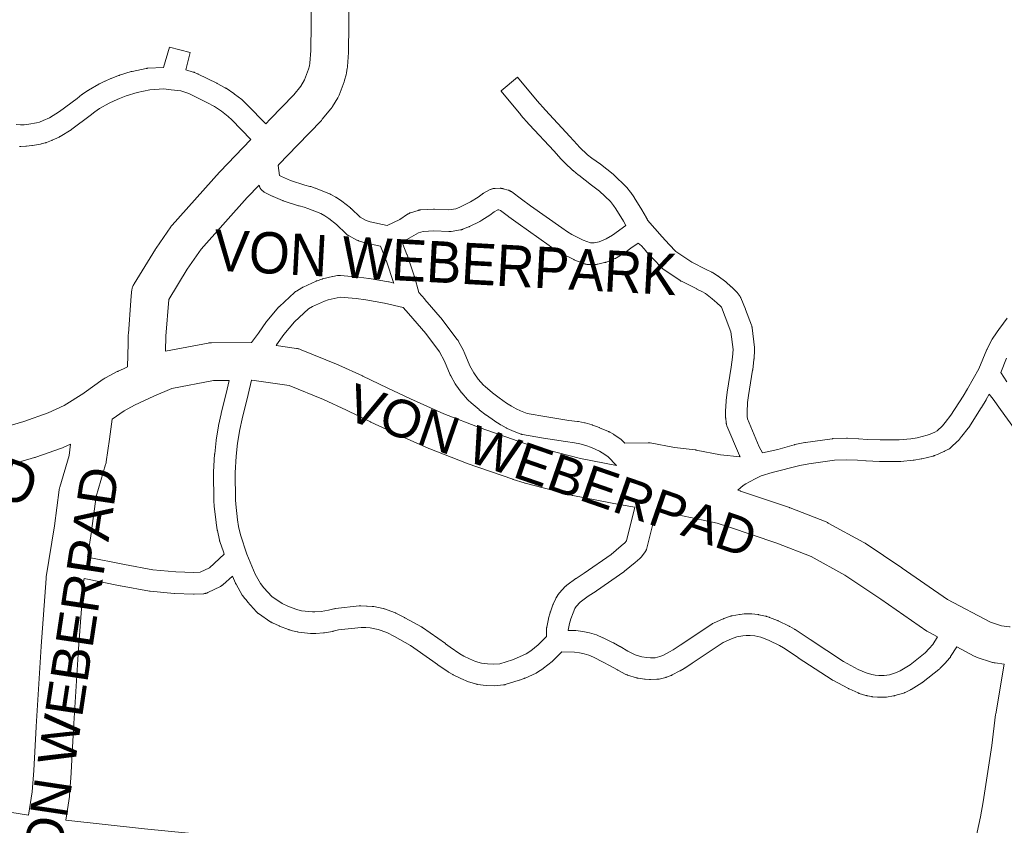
# Paper-space layout 'Layout1' of a CAD drawing. Header units: metres. Extents: x 123097 to 144122, y 392739 to 407589.
# Tile 383 of 510: x 133957 to 134141, y 399223 to 399373. Entities that reach past the tile are written whole.
import ezdxf
from ezdxf.enums import TextEntityAlignment as Align

# ---------------------------------------------------------------- set-up
doc = ezdxf.new("R2010")
doc.units = ezdxf.units.M
doc.header["$MEASUREMENT"] = 0
for name, color, linetype, lineweight in [('gs-anno-wegen algemeen tekst', 7, 'Continuous', 0), ('gs-knt-aanvullende hoofdweg', 7, 'Continuous', 0), ('gs-knt-fietspaden', 7, 'Continuous', 0), ('gs-knt-paden', 7, 'Continuous', 0)]:
    doc.layers.add(name, color=color, linetype=linetype, lineweight=lineweight)
doc.styles.add('Style-Arial', font='arial.ttf')

psp = doc.layouts.get("Layout1")

# ---------------------------------------------------------------- linework, layer by layer
at = {"layer": 'gs-knt-aanvullende hoofdweg', "color": 7, "linetype": 'Continuous', "flags": 128}
for points in [[(133873.769, 399240.4), (133878.961, 399239.366), (133900.979, 399234.979), (133937.49, 399228.511), (133958.832, 399225.13)], [(133965.791, 399224.201), (133980.457, 399222.587), (134049.901, 399215.733), (134134.498, 399210.856)]]:
    psp.add_lwpolyline(points, dxfattribs=at)
at = {"layer": 'gs-knt-fietspaden', "color": 7, "linetype": 'Continuous', "flags": 128}
for points in [[(134003.033, 399353.908), (134003.875, 399354.785), (134008.25, 399359.336), (134009.589, 399360.963), (134010.251, 399362.087), (134011.027, 399364.095), (134011.197, 399364.71), (134011.28, 399365.223), (134011.421, 399367.557), (134011.611, 399382.242)], [(134018.631, 399382.208), (134018.44, 399367.383), (134018.434, 399367.216), (134018.277, 399364.625), (134018.268, 399364.509), (134018.255, 399364.394), (134018.238, 399364.279), (134018.097, 399363.403), (134018.075, 399363.276), (134018.047, 399363.15), (134018.015, 399363.025), (134017.747, 399362.056), (134017.714, 399361.945), (134017.678, 399361.835), (134017.638, 399361.726), (134016.695, 399359.287), (134016.64, 399359.155), (134016.581, 399359.024), (134016.516, 399358.897), (134016.446, 399358.772), (134015.498, 399357.164), (134015.427, 399357.047), (134015.35, 399356.933), (134015.269, 399356.822), (134015.184, 399356.715), (134013.584, 399354.77), (134013.496, 399354.668), (134013.405, 399354.569), (134008.937, 399349.921), (134005.472, 399346.313), (134005.332, 399346.167)], [(133969.118, 399303.763), (133969.186, 399303.811), (133972.761, 399306.341), (133972.886, 399306.425), (133973.014, 399306.504), (133973.146, 399306.577), (133975.374, 399307.756), (133975.455, 399307.798), (133975.536, 399307.837), (133976.517, 399308.293), (133977.287, 399308.652), (133977.381, 399312.977), (133977.417, 399314.592), (133977.42, 399314.685), (133977.426, 399314.778), (133977.894, 399321.01), (133978.009, 399322.539), (133978.025, 399322.705), (133978.05, 399322.869), (133978.082, 399323.033), (133978.121, 399323.194), (133978.169, 399323.354), (133978.223, 399323.511), (133978.286, 399323.665), (133978.355, 399323.817), (133978.432, 399323.965), (133978.515, 399324.108), (133982.481, 399330.587), (133982.535, 399330.672), (133982.59, 399330.755), (133985.342, 399334.725), (133985.426, 399334.841), (133985.515, 399334.954), (133985.609, 399335.062), (133994.39, 399344.899), (133994.475, 399344.991), (134000.247, 399351.007)], [(134001.8, 399342.485), (133999.584, 399340.176), (133990.989, 399330.548), (133988.417, 399326.837), (133984.946, 399321.167), (133984.433, 399314.348), (133984.433, 399314.345), (133984.433, 399314.341)], [(133984.433, 399314.341), (133984.372, 399311.562), (133992.283, 399313.063), (133992.442, 399313.09), (133992.602, 399313.109), (133992.763, 399313.121), (133992.924, 399313.125), (134000.389, 399313.154)], [(134004.982, 399312.591), (134008.799, 399312.061), (134008.942, 399312.038), (134009.085, 399312.009), (134009.226, 399311.974), (134009.366, 399311.933), (134009.504, 399311.887), (134009.64, 399311.835), (134016.528, 399309.03), (134016.661, 399308.972), (134021.056, 399306.967), (134021.149, 399306.923), (134025.658, 399304.704), (134030.033, 399302.654), (134036.24, 399299.901), (134042.98, 399297.256), (134051.346, 399294.349), (134053.271, 399293.722), (134061.696, 399291.548), (134068.432, 399290.255)], [(133996.216, 399306.118), (133993.274, 399306.106), (133985.528, 399304.636), (133982.187, 399303.191), (133978.578, 399301.509), (133976.63, 399300.479), (133974.408, 399298.907)], [(134071.841, 399282.514), (134069.289, 399282.944), (134069.21, 399282.958), (134060.264, 399284.675), (134060.156, 399284.697), (134060.049, 399284.723), (134051.411, 399286.952), (134051.306, 399286.981), (134051.201, 399287.013), (134049.14, 399287.684), (134049.075, 399287.706), (134040.61, 399290.647), (134040.48, 399290.696), (134033.605, 399293.394), (134033.464, 399293.452), (134027.154, 399296.251), (134027.088, 399296.282), (134022.649, 399298.362), (134022.588, 399298.391), (134018.095, 399300.602), (134013.813, 399302.556), (134007.399, 399305.168), (134000.442, 399306.134), (134000.41, 399306.134)], [(133944.825, 399296.891), (133946.947, 399296.756), (133949.125, 399296.811), (133953.332, 399297.287), (133955.818, 399297.855), (133957.927, 399298.452), (133962.488, 399300.068), (133965.437, 399301.431), (133969.112, 399303.759)], [(133969.112, 399303.759), (133969.115, 399303.761), (133969.118, 399303.763)], [(133969.112, 399303.759), (133969.115, 399303.761), (133969.118, 399303.763)], [(133974.408, 399298.907), (133973.889, 399295.184), (133973.295, 399290.925), (133973.267, 399290.756), (133973.231, 399290.587), (133973.187, 399290.421), (133971.449, 399284.503), (133970.59, 399278.078), (133970.578, 399277.997), (133969.821, 399273.189)], [(133958.832, 399225.13), (133959.473, 399229.48), (133959.787, 399233.46), (133960.215, 399241.599), (133960.217, 399241.636), (133961.159, 399256.572), (133961.162, 399256.612), (133962.104, 399269.24), (133962.117, 399269.383), (133962.137, 399269.525), (133963.637, 399279.049), (133964.526, 399285.699), (133964.546, 399285.831), (133964.572, 399285.963), (133964.602, 399286.094), (133964.637, 399286.223), (133966.378, 399292.151), (133966.674, 399294.269), (133965.285, 399293.628), (133965.137, 399293.563), (133964.985, 399293.506), (133960.165, 399291.798), (133960.058, 399291.761), (133959.95, 399291.729), (133957.645, 399291.076), (133957.558, 399291.052), (133957.47, 399291.031), (133954.704, 399290.399)], [(134091.031, 399285.656), (134091.447, 399285.523), (134091.502, 399285.505), (134100.637, 399282.422), (134100.718, 399282.393), (134100.799, 399282.362), (134107.473, 399279.737), (134107.61, 399279.68), (134107.744, 399279.617), (134107.875, 399279.549), (134114.489, 399275.923), (134114.623, 399275.846), (134114.752, 399275.763), (134121.608, 399271.181), (134121.65, 399271.152), (134130.108, 399265.319), (134138.129, 399261.087), (134140.208, 399260.406), (134141.669, 399260.217), (134141.766, 399260.212)], [(134128.273, 399258.35), (134126.649, 399259.206), (134126.527, 399259.273), (134126.409, 399259.345), (134126.293, 399259.422), (134117.685, 399265.359), (134110.98, 399269.841), (134104.696, 399273.286), (134098.31, 399275.798), (134089.285, 399278.844), (134087.184, 399279.514), (134084.57, 399280.077), (134081.053, 399280.827), (134075.809, 399281.812)], [(133969.194, 399269.214), (133969.094, 399268.575), (133968.164, 399256.11), (133967.224, 399241.212), (133966.795, 399233.046), (133966.789, 399232.954), (133966.462, 399228.81), (133966.451, 399228.692), (133966.436, 399228.575), (133965.791, 399224.201)], [(134140.674, 399253.268), (134138.981, 399253.486), (134138.818, 399253.511), (134138.656, 399253.543), (134138.495, 399253.584), (134138.337, 399253.632), (134135.661, 399254.509), (134135.521, 399254.558), (134135.384, 399254.613), (134135.249, 399254.673), (134135.116, 399254.74), (134131.839, 399256.468)], [(134135.05, 399219.096), (134136.242, 399224.783), (134136.755, 399227.592), (134138.363, 399238.066), (134139.092, 399243.843), (134139.113, 399243.985), (134140.674, 399253.268)]]:
    psp.add_lwpolyline(points, dxfattribs=at)
at = {"layer": 'gs-knt-paden', "color": 7, "linetype": 'Continuous', "flags": 128}
for points in [[(133956.54, 399353.8), (133957.33, 399353.704), (133957.999, 399353.744), (133958.908, 399353.856), (133960.301, 399354.102), (133960.84, 399354.239), (133961.561, 399354.521), (133962.701, 399355.054), (133964.575, 399356.206), (133967.857, 399358.654), (133968.767, 399359.368), (133968.822, 399359.41), (133968.879, 399359.45), (133969.857, 399360.114), (133969.918, 399360.154), (133969.98, 399360.191), (133971.911, 399361.307), (133971.981, 399361.346), (133972.052, 399361.381), (133973.065, 399361.864), (133973.132, 399361.895), (133974.189, 399362.352), (133974.247, 399362.376), (133975.621, 399362.92), (133975.693, 399362.947), (133975.765, 399362.971), (133977.952, 399363.649), (133978.015, 399363.667), (133978.08, 399363.684), (133978.145, 399363.698), (133980.763, 399364.233), (133980.859, 399364.251), (133980.956, 399364.263), (133981.053, 399364.271), (133983.994, 399364.434), (133985.073, 399368.187, -0.3622637), (133985.084, 399368.194), (133988.966, 399367.225, -0.3679853), (133988.973, 399367.214), (133988.159, 399363.951), (133989.534, 399363.566), (133989.607, 399363.544), (133989.679, 399363.519), (133989.75, 399363.491), (133990.317, 399363.26), (133990.384, 399363.232), (133990.45, 399363.201), (133993.905, 399361.492), (133993.975, 399361.455), (133995.474, 399360.639), (133995.556, 399360.592), (133995.632, 399360.543), (133995.636, 399360.541), (133995.638, 399360.538)], [(134005.332, 399346.167), (134005.598, 399344.276), (134005.964, 399344.093), (134007.655, 399343.376), (134010.331, 399342.51), (134011.263, 399342.269), (134011.34, 399342.247), (134011.416, 399342.223), (134012.23, 399341.942), (134012.305, 399341.914), (134014.92, 399340.893), (134015.01, 399340.856), (134015.098, 399340.814), (134015.184, 399340.767), (134016.123, 399340.232), (134016.175, 399340.202), (134016.227, 399340.169), (134017.065, 399339.622), (134017.139, 399339.572), (134017.21, 399339.518), (134018.81, 399338.257), (134018.865, 399338.212), (134018.918, 399338.165), (134018.97, 399338.117), (134020.615, 399336.511), (134021.782, 399335.891), (134022.483, 399335.65), (134025.698, 399334.966), (134028.06, 399336.083), (134029.456, 399337.067), (134029.529, 399337.116), (134029.604, 399337.162), (134029.682, 399337.205), (134029.761, 399337.244), (134029.841, 399337.28), (134029.923, 399337.312), (134030.007, 399337.34), (134031.443, 399337.795), (134031.526, 399337.82), (134031.611, 399337.84), (134031.696, 399337.858), (134031.782, 399337.871), (134031.869, 399337.881), (134031.956, 399337.887), (134034.303, 399337.997), (134034.396, 399337.999), (134034.489, 399337.997), (134037.148, 399337.874), (134038.472, 399338.083), (134039.205, 399338.38), (134041.183, 399339.369), (134042.622, 399340.286), (134043.355, 399340.834), (134043.419, 399340.88), (134043.484, 399340.923), (134043.551, 399340.964), (134043.619, 399341.002), (134044.865, 399341.661), (134044.951, 399341.703), (134045.038, 399341.742), (134045.127, 399341.776), (134045.218, 399341.806), (134045.31, 399341.832), (134045.403, 399341.853), (134045.497, 399341.87), (134045.591, 399341.883), (134045.686, 399341.89), (134045.782, 399341.894), (134046.735, 399341.905), (134046.833, 399341.904), (134046.931, 399341.898), (134047.028, 399341.887), (134047.125, 399341.871), (134047.221, 399341.851), (134047.316, 399341.826), (134048.243, 399341.558), (134048.331, 399341.53), (134048.417, 399341.499), (134048.501, 399341.464), (134048.584, 399341.425), (134048.665, 399341.382), (134048.744, 399341.335), (134048.821, 399341.285), (134048.895, 399341.232), (134050.716, 399339.859), (134052.415, 399338.642), (134058.223, 399334.52), (134059.293, 399333.792), (134060.11, 399333.298), (134062.216, 399332.244), (134063.572, 399331.733), (134064.281, 399331.745), (134065.162, 399331.941), (134066.468, 399332.477), (134067.677, 399333.196), (134070.178, 399334.987), (134069.696, 399335.81), (134068.309, 399338.067), (134067.84, 399338.73), (134067.269, 399339.43), (134065.276, 399341.385), (134063.736, 399342.515), (134061.37, 399344.334), (134061.302, 399344.388), (134060.387, 399345.152), (134060.335, 399345.197), (134060.285, 399345.243), (134058.772, 399346.647), (134058.713, 399346.705), (134058.155, 399347.278), (134058.093, 399347.344), (134056.739, 399348.867), (134052.2, 399353.737), (134052.155, 399353.787), (134050.609, 399355.562), (134050.579, 399355.598), (134046.894, 399360.035, -0.3435378), (134046.895, 399360.047), (134049.974, 399362.604, -0.3435403), (134049.986, 399362.603), (134053.656, 399358.184), (134055.165, 399356.453), (134059.696, 399351.59), (134059.727, 399351.556), (134061.067, 399350.05), (134061.536, 399349.568), (134063.042, 399348.172), (134063.811, 399347.53), (134065.422, 399346.389), (134067.817, 399344.511), (134067.888, 399344.45), (134067.956, 399344.386), (134070.163, 399342.222), (134070.215, 399342.169), (134070.266, 399342.114), (134070.314, 399342.057), (134070.999, 399341.217), (134071.041, 399341.163), (134071.082, 399341.107), (134071.639, 399340.319), (134071.686, 399340.25), (134071.73, 399340.18), (134073.139, 399337.886), (134073.989, 399336.435), (134074.033, 399336.357), (134074.073, 399336.277), (134074.109, 399336.195), (134074.142, 399336.111), (134074.171, 399336.026), (134074.196, 399335.942), (134076.953, 399332.846), (134076.956, 399332.844), (134076.958, 399332.841)]]:
    psp.add_lwpolyline(points, format="xyb", dxfattribs=at)
for points in [[(134000.247, 399351.007), (133996.73, 399354.64), (133996.022, 399355.307), (133994.808, 399356.25), (133993.467, 399357.154), (133992.087, 399357.906), (133988.733, 399359.565), (133988.34, 399359.725), (133987.188, 399360.048), (133985.432, 399360.253), (133984.054, 399360.412), (133981.423, 399360.265), (133979.047, 399359.78), (133977.03, 399359.154), (133975.756, 399358.65), (133974.762, 399358.22), (133973.854, 399357.787), (133972.055, 399356.747), (133971.194, 399356.163), (133970.32, 399355.477), (133970.281, 399355.447), (133966.907, 399352.93), (133966.834, 399352.878), (133966.758, 399352.829), (133964.709, 399351.569), (133964.643, 399351.53), (133964.575, 399351.494), (133964.507, 399351.46), (133963.202, 399350.851), (133963.143, 399350.824), (133963.083, 399350.8), (133962.186, 399350.449), (133962.108, 399350.421), (133962.03, 399350.396), (133961.951, 399350.374), (133961.22, 399350.188), (133961.147, 399350.171), (133961.074, 399350.157), (133959.557, 399349.889), (133959.505, 399349.88), (133959.454, 399349.873), (133958.429, 399349.746), (133958.365, 399349.739), (133958.3, 399349.735), (133957.385, 399349.681), (133957.295, 399349.677), (133957.205, 399349.678), (133957.115, 399349.683)], [(133995.638, 399360.538), (133997.112, 399359.546), (133997.167, 399359.507), (133997.221, 399359.466), (133998.564, 399358.423), (133998.637, 399358.363), (133998.707, 399358.3), (133999.519, 399357.536), (133999.586, 399357.47), (134003.033, 399353.908)], [(134000.389, 399313.154), (134001.672, 399314.933), (134003.175, 399317.086), (134003.213, 399317.137), (134003.214, 399317.14), (134003.217, 399317.143), (134003.256, 399317.194), (134003.299, 399317.245), (134005.442, 399319.738), (134005.493, 399319.795), (134005.546, 399319.85), (134005.602, 399319.903), (134008.424, 399322.511), (134008.484, 399322.565), (134008.546, 399322.615), (134008.61, 399322.664), (134008.676, 399322.71), (134008.744, 399322.752), (134009.787, 399323.387), (134009.862, 399323.43), (134009.938, 399323.47), (134010.016, 399323.506), (134012.414, 399324.611), (134012.504, 399324.648), (134012.596, 399324.68), (134013.486, 399324.972), (134013.566, 399324.996), (134013.646, 399325.017), (134015.451, 399325.446), (134015.524, 399325.461), (134016.416, 399325.639), (134016.511, 399325.655), (134016.607, 399325.667), (134016.704, 399325.674), (134016.801, 399325.677), (134016.897, 399325.675), (134016.994, 399325.668), (134020.31, 399325.358), (134020.396, 399325.348), (134022.276, 399325.09), (134022.331, 399325.082), (134025.9, 399324.492), (134025.976, 399324.478), (134026.051, 399324.461), (134026.917, 399324.249), (134026.881, 399324.381), (134025.601, 399328.143), (134024.457, 399331.12), (134021.526, 399331.744), (134021.447, 399331.763), (134021.369, 399331.784), (134021.292, 399331.809), (134020.326, 399332.141), (134020.252, 399332.168), (134020.179, 399332.198), (134020.107, 399332.231), (134020.036, 399332.267), (134018.475, 399333.096), (134018.392, 399333.143), (134018.311, 399333.193), (134018.233, 399333.248), (134018.157, 399333.306), (134018.084, 399333.367), (134018.014, 399333.432), (134016.238, 399335.165), (134014.792, 399336.305), (134014.08, 399336.77), (134013.321, 399337.202), (134010.88, 399338.155), (134010.18, 399338.397), (134009.267, 399338.633), (134009.209, 399338.649), (134009.151, 399338.667), (134006.307, 399339.587), (134006.234, 399339.612), (134006.162, 399339.64), (134004.391, 399340.391), (134004.325, 399340.42), (134004.261, 399340.45), (134002.856, 399341.154), (134002.77, 399341.199), (134002.686, 399341.249), (134002.605, 399341.302), (134002.527, 399341.36), (134002.451, 399341.421), (134002.379, 399341.486), (134002.31, 399341.554), (134002.244, 399341.626), (134002.182, 399341.7), (134002.123, 399341.778), (134002.068, 399341.858), (134002.017, 399341.941), (134001.971, 399342.026), (134001.928, 399342.113), (134001.89, 399342.203), (134001.856, 399342.294), (134001.826, 399342.386), (134001.801, 399342.48), (134001.8, 399342.485)], [(134046.769, 399337.8), (134046.485, 399337.882), (134046.315, 399337.88), (134045.637, 399337.522), (134044.782, 399336.894), (134043.325, 399335.96), (134042.954, 399335.754), (134041.007, 399334.78), (134040.935, 399334.745), (134040.862, 399334.714), (134039.767, 399334.271), (134039.682, 399334.238), (134039.595, 399334.21), (134039.506, 399334.186), (134039.417, 399334.165), (134039.327, 399334.149), (134037.574, 399333.872), (134037.493, 399333.861), (134037.412, 399333.853), (134037.33, 399333.848), (134037.249, 399333.847), (134037.168, 399333.849), (134034.398, 399333.977), (134032.407, 399333.883), (134031.517, 399333.602), (134028.473, 399331.851), (134028.608, 399331.483), (134029.36, 399329.569), (134029.392, 399329.482), (134030.707, 399325.616), (134030.726, 399325.557), (134030.743, 399325.497), (134031.565, 399322.477), (134032.672, 399321.26), (134032.712, 399321.215), (134035.959, 399317.423), (134036.006, 399317.367), (134036.05, 399317.308), (134038.732, 399313.761), (134038.782, 399313.694), (134038.83, 399313.624), (134038.874, 399313.553), (134038.915, 399313.48), (134039.939, 399311.553), (134039.978, 399311.474), (134040.013, 399311.394), (134041.083, 399308.828), (134041.809, 399307.526), (134042.649, 399306.349), (134043.602, 399305.261), (134043.912, 399304.978), (134045.333, 399303.807), (134046.544, 399302.872), (134047.941, 399301.88), (134048.848, 399301.304), (134049.735, 399300.815), (134050.535, 399300.457), (134051.775, 399299.963), (134055.425, 399299.335), (134059.552, 399298.673), (134061.166, 399298.473), (134061.242, 399298.462), (134061.317, 399298.448), (134062.46, 399298.217), (134062.534, 399298.201), (134062.607, 399298.182), (134063.877, 399297.824), (134063.952, 399297.801), (134064.027, 399297.775), (134065.17, 399297.354), (134065.223, 399297.334), (134065.275, 399297.312), (134066.942, 399296.589), (134067.013, 399296.557), (134067.083, 399296.521), (134067.151, 399296.483), (134067.858, 399296.073), (134067.92, 399296.035), (134067.982, 399295.995), (134069.225, 399295.146), (134069.292, 399295.098), (134069.358, 399295.047), (134069.421, 399294.993), (134069.482, 399294.937), (134069.541, 399294.878), (134069.953, 399294.449), (134074.291, 399294.502), (134074.372, 399294.501), (134074.453, 399294.497), (134074.533, 399294.49), (134074.613, 399294.48), (134074.693, 399294.466), (134079.259, 399293.594), (134083.102, 399293.166), (134083.179, 399293.155), (134083.256, 399293.142), (134087.821, 399292.27), (134091.438, 399291.867), (134091.41, 399291.918), (134091.378, 399291.979), (134091.348, 399292.042), (134091.32, 399292.106), (134089.013, 399297.644), (134088.978, 399297.732), (134088.948, 399297.821), (134088.922, 399297.912), (134088.901, 399298.004), (134088.884, 399298.097), (134088.871, 399298.19), (134088.77, 399299.079), (134088.763, 399299.155), (134088.758, 399299.23), (134088.757, 399299.306), (134088.757, 399300.285), (134088.759, 399300.373), (134088.837, 399302.242), (134088.843, 399302.331), (134088.853, 399302.419), (134089.045, 399303.855), (134089.053, 399303.91), (134089.815, 399308.613), (134090.042, 399310.461), (134090.139, 399311.895), (134089.733, 399315.183), (134088.689, 399317.932), (134087.959, 399319.732), (134087.837, 399319.887), (134087.106, 399320.599), (134086.276, 399321.304), (134084.997, 399322.292), (134084.354, 399322.704), (134083.409, 399323.144), (134083.362, 399323.167), (134080.518, 399324.583), (134080.436, 399324.626), (134080.355, 399324.674), (134080.277, 399324.724), (134077.065, 399326.928), (134076.999, 399326.975), (134076.934, 399327.025), (134076.872, 399327.078), (134076.812, 399327.133), (134076.754, 399327.191), (134075.321, 399328.68), (134075.288, 399328.715), (134073.969, 399330.153), (134073.92, 399330.208), (134073.099, 399331.172), (134072.431, 399331.658), (134071.091, 399330.769), (134070.063, 399329.958), (134069.992, 399329.905), (134069.92, 399329.855), (134069.845, 399329.808), (134068.395, 399328.946), (134068.309, 399328.898), (134068.222, 399328.854), (134068.132, 399328.815), (134066.53, 399328.157), (134066.449, 399328.126), (134066.368, 399328.098), (134066.285, 399328.074), (134066.202, 399328.054), (134064.955, 399327.777), (134064.876, 399327.761), (134064.796, 399327.748), (134064.716, 399327.739), (134064.635, 399327.732), (134064.555, 399327.729), (134063.259, 399327.706), (134063.164, 399327.707), (134063.069, 399327.712), (134062.974, 399327.721), (134062.88, 399327.736), (134062.787, 399327.754), (134062.694, 399327.777), (134062.603, 399327.804), (134062.513, 399327.835), (134060.621, 399328.549), (134060.534, 399328.585), (134060.449, 399328.624), (134058.288, 399329.709), (134058.223, 399329.743), (134058.158, 399329.781), (134057.167, 399330.38), (134057.121, 399330.408), (134057.076, 399330.438), (134055.934, 399331.215), (134055.88, 399331.254), (134050.082, 399335.369), (134048.356, 399336.605), (134048.316, 399336.634), (134046.773, 399337.798), (134046.769, 399337.8)], [(134076.958, 399332.841), (134078.234, 399331.45), (134079.508, 399330.127), (134082.435, 399328.119), (134085.13, 399326.777), (134086.174, 399326.291), (134086.254, 399326.251), (134086.332, 399326.208), (134086.409, 399326.162), (134087.24, 399325.63), (134087.313, 399325.58), (134087.385, 399325.528), (134088.771, 399324.456), (134088.843, 399324.398), (134089.76, 399323.619), (134089.812, 399323.574), (134089.861, 399323.527), (134090.736, 399322.675), (134090.798, 399322.612), (134090.857, 399322.546), (134090.913, 399322.478), (134091.294, 399321.994), (134091.351, 399321.919), (134091.404, 399321.841), (134091.453, 399321.76), (134091.499, 399321.678), (134091.54, 399321.593), (134091.578, 399321.507), (134092.437, 399319.388), (134092.458, 399319.334), (134093.583, 399316.398), (134093.615, 399316.305), (134093.642, 399316.21), (134093.665, 399316.114), (134093.683, 399316.018), (134093.696, 399315.92), (134094.149, 399312.236), (134094.159, 399312.155), (134094.165, 399312.074), (134094.168, 399311.992), (134094.167, 399311.911), (134094.163, 399311.829), (134094.049, 399310.136), (134094.045, 399310.081), (134094.039, 399310.026), (134093.8, 399308.083), (134093.789, 399308.008), (134093.026, 399303.295), (134092.855, 399302.019), (134092.777, 399300.197), (134092.777, 399299.42), (134092.833, 399298.927), (134094.99, 399293.749), (134095.612, 399292.607), (134098.479, 399293.24), (134101.538, 399294.122), (134101.607, 399294.141), (134101.678, 399294.157), (134103.521, 399294.548), (134103.593, 399294.562), (134103.665, 399294.573), (134108.609, 399295.251), (134108.677, 399295.259), (134108.745, 399295.265), (134108.813, 399295.269), (134111.291, 399295.354), (134111.374, 399295.355), (134111.457, 399295.353), (134113.549, 399295.252), (134113.611, 399295.248), (134115.148, 399295.125), (134117.564, 399295.015), (134121.106, 399295.033), (134123.28, 399295.243), (134124.463, 399295.445), (134126.349, 399295.903), (134126.891, 399296.114), (134127.763, 399296.503), (134128.191, 399296.724), (134129.157, 399297.647), (134129.675, 399298.249), (134130.744, 399299.616), (134133.018, 399303.175), (134133.832, 399304.553), (134135.95, 399308.295), (134137.47, 399311.886), (134137.501, 399311.956), (134137.535, 399312.024), (134138.44, 399313.777), (134138.477, 399313.845), (134138.517, 399313.912), (134138.559, 399313.977), (134139.782, 399315.792), (134139.812, 399315.835), (134139.843, 399315.878), (134141.218, 399317.705)], [(134068.432, 399290.255), (134066.785, 399291.944), (134065.775, 399292.634), (134065.234, 399292.948), (134063.727, 399293.601), (134062.711, 399293.976), (134061.59, 399294.292), (134060.596, 399294.493), (134058.909, 399294.704), (134054.782, 399295.366), (134050.885, 399296.037), (134050.803, 399296.053), (134050.721, 399296.073), (134050.64, 399296.095), (134050.56, 399296.121), (134050.482, 399296.151), (134049.009, 399296.738), (134048.933, 399296.77), (134048.018, 399297.179), (134047.942, 399297.215), (134047.867, 399297.254), (134046.852, 399297.814), (134046.798, 399297.845), (134046.746, 399297.877), (134045.742, 399298.514), (134045.699, 399298.542), (134045.657, 399298.572), (134044.184, 399299.617), (134044.118, 399299.666), (134042.85, 399300.646), (134042.801, 399300.684), (134041.316, 399301.908), (134041.277, 399301.941), (134041.238, 399301.975), (134040.807, 399302.369), (134040.753, 399302.421), (134040.701, 399302.474), (134040.651, 399302.529), (134039.559, 399303.776), (134039.516, 399303.827), (134039.475, 399303.879), (134039.435, 399303.932), (134038.472, 399305.281), (134038.43, 399305.343), (134038.39, 399305.406), (134038.352, 399305.47), (134037.516, 399306.971), (134037.481, 399307.037), (134037.447, 399307.106), (134037.417, 399307.175), (134036.354, 399309.725), (134035.428, 399311.461), (134032.858, 399314.864), (134029.678, 399318.578), (134028.678, 399319.677), (134025.168, 399320.538), (134021.702, 399321.111), (134019.893, 399321.36), (134016.911, 399321.639), (134016.344, 399321.526), (134014.657, 399321.125), (134013.985, 399320.905), (134011.764, 399319.884), (134011.004, 399319.422), (134008.415, 399317.029), (134006.413, 399314.701), (134005.068, 399312.775), (134004.982, 399312.591)], [(134141.142, 399310.248), (134140.03, 399307.62), (134141.205, 399305.86)], [(133969.821, 399273.189), (133976.694, 399271.793), (133981.988, 399270.83), (133986.254, 399270.437), (133989.625, 399270.33), (133990.845, 399270.378), (133992.569, 399271.226), (133995.314, 399273.719), (133995.175, 399274.192), (133994.488, 399276.083), (133994.459, 399276.167), (133994.434, 399276.253), (133994.414, 399276.339), (133994.023, 399278.125), (133994.008, 399278.197), (133993.996, 399278.269), (133993.803, 399279.612), (133993.793, 399279.697), (133993.44, 399282.637), (133993.433, 399282.715), (133993.372, 399283.665), (133993.368, 399283.762), (133993.287, 399288.92), (133993.288, 399289.004), (133993.292, 399289.089), (133993.516, 399292.344), (133993.524, 399292.43), (133993.802, 399294.904), (133993.813, 399294.99), (133994.227, 399297.634), (133994.237, 399297.689), (133994.247, 399297.743), (133994.7, 399299.861), (133994.715, 399299.924), (133995.838, 399304.464), (133996.216, 399306.118)], [(134000.41, 399306.134), (133999.744, 399303.515), (133998.625, 399298.989), (133998.19, 399296.957), (133997.792, 399294.411), (133997.523, 399292.025), (133997.308, 399288.898), (133997.387, 399283.874), (133997.44, 399283.051), (133997.789, 399280.142), (133997.965, 399278.913), (133998.312, 399277.329), (133999.495, 399273.753), (133999.497, 399273.749)], [(134144.737, 399294.193), (134140.014, 399300.699), (134138.61, 399302.62), (134137.897, 399303.575), (134137.321, 399302.557), (134137.303, 399302.525), (134136.449, 399301.078), (134136.417, 399301.026), (134134.075, 399297.359), (134134.03, 399297.294), (134133.983, 399297.232), (134132.812, 399295.735), (134132.752, 399295.662), (134132.14, 399294.951), (134132.075, 399294.878), (134132.006, 399294.809), (134130.759, 399293.617), (134130.688, 399293.552), (134130.614, 399293.491), (134130.537, 399293.433), (134130.457, 399293.38), (134130.375, 399293.33), (134130.291, 399293.284), (134129.554, 399292.903), (134129.503, 399292.878), (134129.451, 399292.854), (134128.484, 399292.423), (134128.397, 399292.387), (134127.685, 399292.109), (134127.6, 399292.078), (134127.514, 399292.051), (134127.427, 399292.028), (134125.343, 399291.523), (134125.277, 399291.508), (134125.21, 399291.495), (134123.887, 399291.268), (134123.813, 399291.257), (134123.74, 399291.248), (134121.4, 399291.023), (134121.31, 399291.017), (134121.218, 399291.014), (134117.533, 399290.995), (134117.482, 399290.995), (134117.432, 399290.997), (134114.93, 399291.111), (134114.863, 399291.115), (134113.324, 399291.238), (134111.346, 399291.333), (134109.053, 399291.255), (134104.284, 399290.601), (134102.583, 399290.24), (134097.408, 399288.955), (134095.38, 399288.329), (134094.362, 399287.825), (134093.183, 399287.216), (134092.544, 399286.844), (134092.057, 399286.508), (134091.031, 399285.656)], [(133999.497, 399273.749), (134001.044, 399270.026), (134002.062, 399268.268), (134002.694, 399267.499), (134004.143, 399265.864), (134006.123, 399264.533), (134007.127, 399264.076), (134008.621, 399263.498), (134009.002, 399263.388), (134009.71, 399263.217), (134011.728, 399262.987), (134012.181, 399262.978), (134013.38, 399263.075), (134014.718, 399263.298), (134015.76, 399263.558), (134015.855, 399263.579), (134015.951, 399263.595), (134016.048, 399263.607), (134020.479, 399264.091), (134020.576, 399264.1), (134020.673, 399264.104), (134020.77, 399264.104), (134021.837, 399264.077), (134021.921, 399264.073), (134022.887, 399264.008), (134022.977, 399264), (134023.067, 399263.988), (134023.155, 399263.972), (134024.908, 399263.613), (134024.997, 399263.593), (134025.086, 399263.568), (134025.173, 399263.539), (134027.054, 399262.875), (134027.136, 399262.844), (134027.218, 399262.809), (134027.297, 399262.771), (134028.923, 399261.941), (134028.985, 399261.908), (134032.083, 399260.188), (134032.143, 399260.154), (134032.201, 399260.117), (134032.259, 399260.078), (134036.523, 399257.097), (134036.572, 399257.062), (134037.423, 399256.428), (134039.246, 399255.197), (134039.977, 399254.753), (134041.04, 399254.214), (134042.144, 399253.768), (134043.282, 399253.416), (134044.402, 399253.286), (134045.53, 399253.26), (134046.656, 399253.338), (134049.042, 399254.082), (134049.781, 399254.342), (134051.608, 399255.189), (134052.424, 399255.724), (134053.843, 399256.822), (134055.386, 399258.394), (134055.378, 399259.749), (134055.379, 399259.833), (134055.384, 399259.917), (134055.392, 399260.001), (134055.404, 399260.084), (134055.419, 399260.166), (134055.738, 399261.715), (134055.752, 399261.776), (134055.767, 399261.837), (134056.036, 399262.827), (134056.063, 399262.916), (134056.093, 399263.004), (134056.579, 399264.301), (134056.602, 399264.361), (134056.628, 399264.42), (134057.062, 399265.385), (134057.096, 399265.458), (134057.133, 399265.529), (134057.173, 399265.598), (134057.555, 399266.232), (134057.598, 399266.3), (134057.643, 399266.365), (134057.69, 399266.429), (134057.74, 399266.491), (134057.793, 399266.55), (134058.837, 399267.694), (134058.895, 399267.754), (134058.955, 399267.813), (134059.018, 399267.869), (134059.083, 399267.922), (134059.15, 399267.972), (134060.854, 399269.192), (134060.91, 399269.231), (134062.387, 399270.214), (134067.403, 399273.71), (134069.314, 399275.27), (134069.999, 399275.86), (134070.281, 399276.236), (134071.841, 399282.514)], [(134075.809, 399281.812), (134074.084, 399274.871), (134074.06, 399274.785), (134074.033, 399274.7), (134074.002, 399274.616), (134073.967, 399274.534), (134073.929, 399274.453), (134073.887, 399274.374), (134073.842, 399274.297), (134073.793, 399274.223), (134073.741, 399274.15), (134073.084, 399273.274), (134073.03, 399273.206), (134072.974, 399273.14), (134072.915, 399273.076), (134072.853, 399273.016), (134072.789, 399272.958), (134071.918, 399272.208), (134071.877, 399272.173), (134069.886, 399270.548), (134069.826, 399270.501), (134069.764, 399270.456), (134064.668, 399266.904), (134064.633, 399266.88), (134063.166, 399265.904), (134061.663, 399264.827), (134060.896, 399263.987), (134060.679, 399263.627), (134060.321, 399262.831), (134059.891, 399261.683), (134059.663, 399260.843), (134059.399, 399259.562), (134059.399, 399259.544), (134060.72, 399259.514), (134060.812, 399259.51), (134062.123, 399259.359), (134063.414, 399259.085), (134064.674, 399258.692), (134065.892, 399258.183), (134065.942, 399258.158), (134067.796, 399257.214), (134067.832, 399257.195), (134069.025, 399256.557), (134069.072, 399256.531), (134070.54, 399255.695), (134071.874, 399254.992), (134073.154, 399254.591), (134074.054, 399254.479), (134074.772, 399254.436), (134075.645, 399254.444), (134076.514, 399254.662), (134077.033, 399254.854), (134078.303, 399255.533), (134079.004, 399255.93), (134080.3, 399256.772), (134086.179, 399260.719), (134086.251, 399260.765), (134086.326, 399260.809), (134086.403, 399260.849), (134086.481, 399260.886), (134088.299, 399261.696), (134088.37, 399261.726), (134088.443, 399261.754), (134089.651, 399262.184), (134089.735, 399262.211), (134089.819, 399262.235), (134089.905, 399262.256), (134089.991, 399262.272), (134091.359, 399262.502), (134091.413, 399262.511), (134091.467, 399262.517), (134092.223, 399262.602), (134092.291, 399262.609), (134092.358, 399262.613), (134092.425, 399262.615), (134093.391, 399262.626), (134093.475, 399262.625), (134093.558, 399262.621), (134093.642, 399262.613), (134094.773, 399262.484), (134094.858, 399262.473), (134094.942, 399262.457), (134096.213, 399262.201), (134096.295, 399262.183), (134096.376, 399262.161), (134096.456, 399262.136), (134096.837, 399262.008), (134096.89, 399261.99), (134096.941, 399261.97), (134098.414, 399261.383), (134098.479, 399261.355), (134098.544, 399261.325), (134100.601, 399260.33), (134100.669, 399260.296), (134100.736, 399260.259), (134101.612, 399259.75), (134101.669, 399259.715), (134101.725, 399259.679), (134104.49, 399257.816), (134110.757, 399253.754), (134113.481, 399252.273), (134114.966, 399251.616), (134115.994, 399251.3), (134116.639, 399251.176), (134117.288, 399251.126), (134118.287, 399251.124), (134119.286, 399251.281), (134120.634, 399251.675), (134121.314, 399252.01), (134123.133, 399253.144), (134125.944, 399255.37), (134126.693, 399256.153), (134127.377, 399256.931), (134128.273, 399258.35)], [(134131.839, 399256.468), (134130.691, 399254.651), (134130.648, 399254.585), (134130.602, 399254.52), (134130.553, 399254.458), (134130.502, 399254.397), (134129.685, 399253.467), (134129.627, 399253.404), (134128.745, 399252.483), (134128.675, 399252.413), (134128.602, 399252.347), (134128.525, 399252.285), (134125.57, 399249.943), (134125.511, 399249.897), (134125.451, 399249.853), (134125.39, 399249.811), (134125.326, 399249.771), (134123.364, 399248.547), (134123.287, 399248.502), (134123.208, 399248.461), (134122.252, 399247.991), (134122.173, 399247.955), (134122.093, 399247.922), (134122.012, 399247.892), (134121.93, 399247.866), (134120.291, 399247.386), (134120.207, 399247.363), (134120.122, 399247.344), (134120.037, 399247.329), (134118.753, 399247.128), (134118.675, 399247.118), (134118.596, 399247.11), (134118.518, 399247.105), (134118.439, 399247.104), (134117.206, 399247.106), (134117.13, 399247.108), (134117.054, 399247.112), (134116.215, 399247.177), (134116.141, 399247.184), (134116.066, 399247.194), (134115.992, 399247.207), (134115.128, 399247.373), (134115.057, 399247.388), (134114.986, 399247.406), (134114.916, 399247.426), (134113.671, 399247.809), (134113.596, 399247.834), (134113.522, 399247.861), (134113.449, 399247.892), (134111.78, 399248.63), (134111.706, 399248.664), (134111.633, 399248.702), (134108.769, 399250.259), (134108.702, 399250.297), (134108.636, 399250.338), (134102.289, 399254.452), (134102.259, 399254.472), (134099.534, 399256.308), (134098.782, 399256.745), (134096.858, 399257.675), (134095.504, 399258.215), (134095.296, 399258.286), (134094.232, 399258.5), (134093.311, 399258.605), (134092.572, 399258.596), (134091.971, 399258.529), (134090.833, 399258.337), (134089.864, 399257.992), (134088.275, 399257.285), (134082.528, 399253.426), (134082.503, 399253.41), (134081.143, 399252.526), (134081.091, 399252.493), (134081.038, 399252.462), (134080.262, 399252.023), (134080.22, 399252), (134078.808, 399251.244), (134078.726, 399251.203), (134078.643, 399251.166), (134078.559, 399251.132), (134077.809, 399250.854), (134077.74, 399250.83), (134077.67, 399250.808), (134077.599, 399250.789), (134076.391, 399250.486), (134076.298, 399250.465), (134076.205, 399250.449), (134076.11, 399250.437), (134076.016, 399250.429), (134075.921, 399250.426), (134074.739, 399250.415), (134074.668, 399250.416), (134074.597, 399250.419), (134073.746, 399250.471), (134073.684, 399250.476), (134073.621, 399250.482), (134072.478, 399250.624), (134072.389, 399250.638), (134072.3, 399250.655), (134072.212, 399250.676), (134072.125, 399250.701), (134070.498, 399251.211), (134070.412, 399251.24), (134070.327, 399251.273), (134070.244, 399251.31), (134070.163, 399251.35), (134068.637, 399252.153), (134068.579, 399252.186), (134067.105, 399253.025), (134065.954, 399253.641), (134064.144, 399254.562), (134063.29, 399254.918), (134062.406, 399255.194), (134061.501, 399255.387), (134060.582, 399255.497), (134058.226, 399255.549), (134056.617, 399253.908), (134056.551, 399253.845), (134056.483, 399253.784), (134056.412, 399253.726), (134054.822, 399252.496), (134054.759, 399252.449), (134054.694, 399252.405), (134053.689, 399251.746), (134053.606, 399251.694), (134053.52, 399251.647), (134053.432, 399251.603), (134051.384, 399250.654), (134051.296, 399250.616), (134051.206, 399250.582), (134050.342, 399250.278), (134050.274, 399250.255), (134047.679, 399249.446), (134047.596, 399249.422), (134047.511, 399249.402), (134047.426, 399249.385), (134047.34, 399249.372), (134045.734, 399249.244), (134044.124, 399249.275), (134042.525, 399249.467), (134042.442, 399249.482), (134042.361, 399249.501), (134040.85, 399249.961), (134039.385, 399250.551), (134037.976, 399251.266), (134037.92, 399251.299), (134037.118, 399251.786), (134037.037, 399251.838), (134035.134, 399253.122), (134035.058, 399253.176), (134034.194, 399253.82), (134030.04, 399256.724), (134027.064, 399258.377), (134025.589, 399259.129), (134023.965, 399259.703), (134022.482, 399260.007), (134021.693, 399260.06), (134020.814, 399260.082), (134016.588, 399259.621), (134015.612, 399259.378), (134015.536, 399259.361), (134015.459, 399259.347), (134013.959, 399259.096), (134013.874, 399259.083), (134013.789, 399259.075), (134012.404, 399258.963), (134012.337, 399258.958), (134012.269, 399258.956), (134012.202, 399258.956), (134011.554, 399258.969), (134011.46, 399258.974), (134011.366, 399258.982), (134009.13, 399259.237), (134009.048, 399259.248), (134008.966, 399259.262), (134008.885, 399259.28), (134008.013, 399259.491), (134007.927, 399259.514), (134007.419, 399259.661), (134007.336, 399259.687), (134007.254, 399259.717), (134005.623, 399260.347), (134005.569, 399260.369), (134005.516, 399260.392), (134004.307, 399260.942), (134004.232, 399260.978), (134004.162, 399261.016), (134004.158, 399261.018), (134004.155, 399261.02), (134004.087, 399261.059), (134004.017, 399261.104), (134001.687, 399262.671), (134001.618, 399262.72), (134001.55, 399262.772), (134001.485, 399262.826), (134001.423, 399262.884), (134001.362, 399262.943), (134001.305, 399263.006), (133999.661, 399264.861), (133999.613, 399264.917), (133998.853, 399265.841), (133998.802, 399265.906), (133998.754, 399265.972), (133998.708, 399266.04), (133998.666, 399266.111), (133997.499, 399268.126), (133997.456, 399268.203), (133997.417, 399268.282), (133997.382, 399268.362), (133996.838, 399269.672), (133995.061, 399268.059), (133994.99, 399267.998), (133994.917, 399267.94), (133994.84, 399267.885), (133994.761, 399267.834), (133994.68, 399267.787), (133994.597, 399267.743), (133992.236, 399266.582), (133992.151, 399266.543), (133992.065, 399266.508), (133991.977, 399266.477), (133991.887, 399266.449), (133991.797, 399266.427), (133991.706, 399266.408), (133991.613, 399266.393), (133991.521, 399266.383), (133991.428, 399266.378), (133989.71, 399266.311), (133989.639, 399266.309), (133989.568, 399266.31), (133986.035, 399266.422), (133985.944, 399266.427), (133981.52, 399266.835), (133981.448, 399266.844), (133981.376, 399266.855), (133975.954, 399267.841), (133975.914, 399267.849), (133969.194, 399269.214)]]:
    psp.add_lwpolyline(points, dxfattribs=at)

# ---------------------------------------------------------------- texts
at = {"layer": 'gs-anno-wegen algemeen tekst', "color": 7, "style": 'Style-Arial', "width": 0.909091}
for s, rotation, p in [('VON WEBERPARK', 356.94455, (134036.55, 399328.131)), ('HAENDELPAD', 340.9113, (133928.71, 399296.824))]:
    psp.add_text(s, height=7.7, rotation=rotation, dxfattribs=at).set_placement(p, align=Align.MIDDLE_CENTER)
at = {"layer": 'gs-anno-wegen algemeen tekst', "color": 7, "style": 'Style-Arial'}
for rotation, p in [(340.90651, (134056.382, 399289.305)), (81.44068, (133966.334, 399250.398))]:
    psp.add_text('VON WEBERPAD', height=7, rotation=rotation, dxfattribs=at).set_placement(p, align=Align.MIDDLE_CENTER)

doc.saveas('drawing.dxf')
